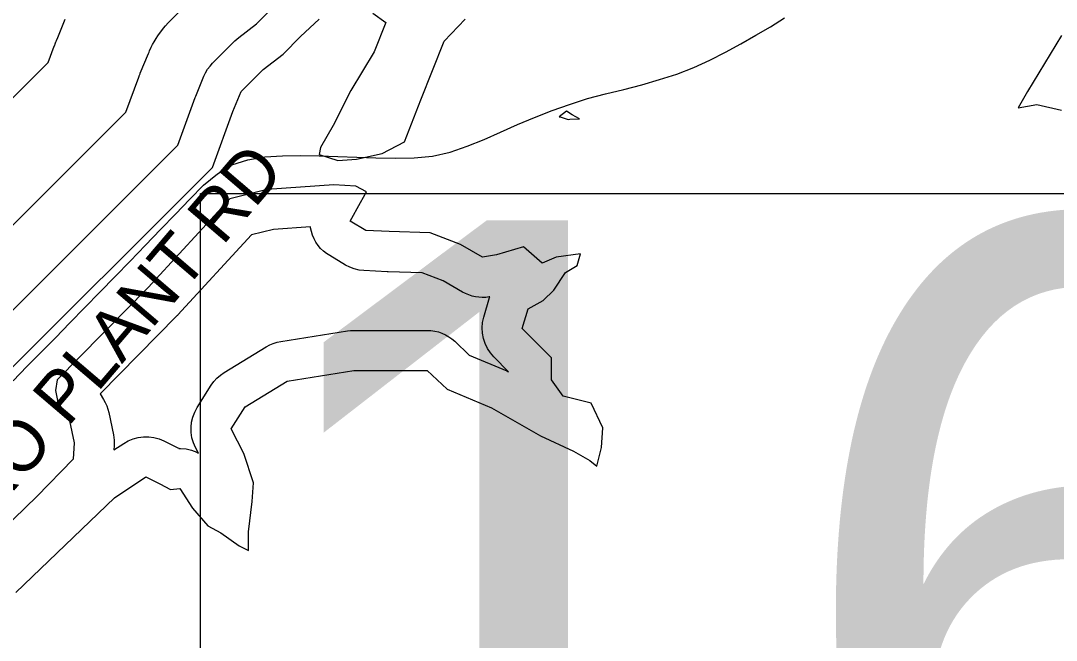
# Model space of a CAD drawing. Extents: x 1950930 to 2061844, y 904556 to 1017002.
# Drawn here: x 1973880 to 1975814, y 992293 to 993450 of the extents above; entities that cross this region are included whole.
import ezdxf

# ---------------------------------------------------------------- set-up
doc = ezdxf.new("R2010")
doc.units = 0
for name, color, linetype in [('Exist Hydrographic Buffer Line', 7, 'Continuous'), ('Exist Hydrographic Lake Shore', 7, 'Continuous'), ('Exist Road Non-System Type 51', 7, 'Continuous'), ('Exist Road Non-System Type 51 Label', 7, 'Continuous'), ('Exist Road Secondary Mileage Hundredths English Label', 7, 'Continuous')]:
    doc.layers.add(name, color=color, linetype=linetype)

msp = doc.modelspace()

# ---------------------------------------------------------------- linework, layer by layer
at = {"layer": 'Exist Hydrographic Buffer Line'}
for points in [[(1973765, 992968.1), (1974076.9, 993279.4), (1974100.8, 993345.1), (1974101, 993345.6), (1974101.2, 993346.1), (1974101.8, 993347.6), (1974102.2, 993348.6), (1974102.6, 993349.7), (1974103.2, 993351.1), (1974103.4, 993351.7), (1974103.6, 993352.2), (1974118.9, 993389.3), (1974119.9, 993391.8), (1974121.1, 993394.3), (1974124.2, 993401), (1974126.7, 993406), (1974129.4, 993410.8), (1974133.2, 993417.1), (1974136.2, 993421.8), (1974139.3, 993426.3), (1974143.7, 993432.3), (1974147.1, 993436.6), (1974150.7, 993440.8), (1974155.7, 993446.3), (1974157.6, 993448.3), (1974159.5, 993450.3), (1974200.9, 993491.7)], [(1973791.9, 992836.7), (1974173.6, 993217.7), (1974206.1, 993306.7), (1974206.6, 993308.1), (1974207.2, 993309.6), (1974222.4, 993346.6), (1974225.6, 993353.3), (1974229.4, 993359.7), (1974233.8, 993365.6), (1974238.7, 993371.1), (1974280.1, 993412.5), (1974283.8, 993415.9), (1974287.6, 993419.1), (1974320.7, 993444.4), (1974349.9, 993473.6)], [(1973712.3, 993152.9), (1973931.8, 993372), (1973943, 993402.6), (1973943.1, 993402.8), (1973943.1, 993403), (1973943.3, 993403.5), (1973943.5, 993403.9), (1973943.6, 993404.3), (1973943.8, 993404.8), (1973943.9, 993405), (1973944, 993405.3), (1973944.5, 993406.7), (1973944.7, 993407.1), (1973944.8, 993407.5), (1973945.2, 993408.6), (1973945.5, 993409.4), (1973945.9, 993410.2), (1973946.3, 993411.2), (1973946.4, 993411.6), (1973946.6, 993412), (1973947.2, 993413.5), (1973947.2, 993413.7), (1973947.3, 993413.9), (1973947.5, 993414.4), (1973947.7, 993414.8), (1973947.9, 993415.2), (1973948.1, 993415.7), (1973948.2, 993415.9), (1973948.2, 993416.1), (1973963.5, 993453.2)]]:
    msp.add_lwpolyline(points, dxfattribs=at)
for points in [[(1974902.6, 993265.9), (1974905.9, 993266.2), (1974921.7, 993267), (1974924, 993266.9), (1974910.1, 993274.6), (1974899.4, 993281.6), (1974886.1, 993271.1), (1974886, 993271), (1974887.6, 993270.6)], [(1974212.1, 992643), (1974206.8, 992653.2), (1974202.9, 992662.1), (1974200.1, 992671.5), (1974198.6, 992681.2), (1974198.3, 992691), (1974199.4, 992700.7), (1974201.7, 992710.2), (1974205.2, 992719.4), (1974209.8, 992728), (1974236, 992769.4), (1974241, 992776.4), (1974246.8, 992782.8), (1974253.2, 992788.5), (1974260.3, 992793.4), (1974338.7, 992841.3), (1974345.2, 992844.8), (1974351.9, 992847.7), (1974359, 992849.9), (1974366.2, 992851.4), (1974490.4, 992871), (1974496.2, 992871.7), (1974502.1, 992872), (1974602.3, 992872), (1974639.3, 992872), (1974646.4, 992871.6), (1974653.4, 992870.6), (1974660.3, 992869), (1974667, 992866.7), (1974673.5, 992863.8), (1974679.6, 992860.2), (1974685.4, 992856.2), (1974690.8, 992851.6), (1974718, 992825.9), (1974788.3, 992796.3), (1974791.4, 992794.9), (1974763.9, 992822.4), (1974757.3, 992830), (1974751.7, 992838.4), (1974747.4, 992847.4), (1974744.3, 992856.9), (1974742.4, 992866.8), (1974741.9, 992876.8), (1974742.8, 992886.8), (1974745, 992896.6), (1974755.9, 992933.7), (1974756.2, 992934.7), (1974755.2, 992934.5), (1974748.8, 992933.7), (1974742.3, 992933.5), (1974735.8, 992933.8), (1974729.4, 992934.7), (1974723.1, 992936.1), (1974716.9, 992938.1), (1974711, 992940.6), (1974705.2, 992943.6), (1974669, 992964.6), (1974629.8, 992979.7), (1974566.4, 992981.5), (1974565.6, 992981.5), (1974564.8, 992981.5), (1974521.2, 992983.7), (1974512.2, 992984.7), (1974503.3, 992986.8), (1974494.8, 992990), (1974486.7, 992994.1), (1974457.3, 993011.6), (1974451.2, 993015.6), (1974445.6, 993020.1), (1974440.4, 993025.2), (1974435.8, 993030.8), (1974431.7, 993036.7), (1974428.2, 993043.1), (1974425.3, 993049.8), (1974423.1, 993056.7), (1974421.5, 993063.8), (1974421.3, 993065.4), (1974352.6, 993060.6), (1974311.1, 993050.2), (1974173.7, 992901), (1974172.8, 992900), (1974171.9, 992899.1), (1974028.4, 992753.6), (1974035.1, 992742.9), (1974038.3, 992737.2), (1974041, 992731.2), (1974043.2, 992725), (1974044.9, 992718.6), (1974053.6, 992677.2), (1974055, 992666.9), (1974055, 992656.4), (1974054.5, 992648.8), (1974072.6, 992660.9), (1974081.1, 992665.8), (1974090.2, 992669.6), (1974099.8, 992672.1), (1974109.5, 992673.4), (1974119.4, 992673.4), (1974129.2, 992672), (1974138.7, 992669.4), (1974147.8, 992665.6), (1974173.9, 992652.5), (1974175.4, 992651.8), (1974175.7, 992651.6), (1974178.6, 992651.7), (1974189, 992650.8), (1974199.3, 992648.5), (1974209.1, 992644.7)]]:
    msp.add_lwpolyline(points, close=True, dxfattribs=at)
at = {"layer": 'Exist Hydrographic Lake Shore'}
for points in [[(1973823.3, 992762.1), (1974238.4, 993176.4), (1974276.5, 993281), (1974291.8, 993318.1), (1974333.2, 993359.5), (1974370.2, 993387.9), (1974402.9, 993420.6), (1974437.8, 993453.3)], [(1974538, 993464.2), (1974562, 993446.8), (1974540.2, 993392.2), (1974496.6, 993320.3), (1974463.9, 993254.9), (1974440, 993213.4), (1974437.8, 993200.4), (1974472.7, 993189.5), (1974507.5, 993191.6), (1974555.5, 993202.5), (1974596.9, 993224.3), (1974627.4, 993302.8), (1974670.9, 993411.9), (1974710.2, 993453.3)], [(1975823.6, 993422.8), (1975760.5, 993318.1), (1975743, 993287.6), (1975777.9, 993294.1), (1975823.6, 993283.2)], [(1973871.2, 992382.7), (1974055.4, 992559.3), (1974114.2, 992598.5), (1974140.3, 992585.5), (1974160, 992574.6), (1974177.4, 992576.7), (1974201.4, 992539.7), (1974229.7, 992507), (1974253.7, 992493.9), (1974288.5, 992469.9), (1974305.9, 992461.2), (1974305.9, 992496.1), (1974312.5, 992552.7), (1974314.7, 992587.6), (1974297.2, 992642.1), (1974273.3, 992687.9), (1974299.4, 992729.4), (1974377.9, 992777.3), (1974502.1, 992797), (1974602.3, 992797), (1974639.3, 992797), (1974676.4, 992762.1), (1974759.2, 992727.2), (1974850.7, 992674.9), (1974912.8, 992646.5), (1974943.3, 992629.1), (1974956.4, 992618.2), (1974965.1, 992653.1), (1974967.3, 992690.1), (1974945.5, 992735.9), (1974893.2, 992749), (1974871.4, 992779.5), (1974871.4, 992821), (1974816.9, 992875.5), (1974827.8, 992912.5), (1974856.2, 992927.8), (1974875.8, 992947.4), (1974897.6, 992980.1), (1974919.3, 992993.2), (1974925.9, 993015), (1974880.1, 993008.5), (1974854, 992997.6), (1974819.1, 993028.1), (1974769, 993012.8), (1974742.8, 993008.5), (1974701.4, 993032.5), (1974644.8, 993054.3), (1974568.5, 993056.4), (1974524.9, 993058.6), (1974495.5, 993076.1), (1974515.1, 993111), (1974526, 993130.6), (1974506.4, 993141.5), (1974465, 993143.7), (1974340.8, 993134.9), (1974271.1, 993117.5), (1974118.6, 992951.8), (1973948.6, 992779.5), (1973945.3, 992759.9), (1973949.7, 992738.1), (1973971.5, 992703.2), (1973980.2, 992661.8), (1973978, 992631.2), (1973910.5, 992561.5), (1973738.3, 992395.7)]]:
    msp.add_lwpolyline(points, dxfattribs=at)
at = {"layer": 'Exist Road Non-System Type 51'}
msp.add_lwpolyline([(1973866.5, 992777.8), (1973892, 992804.4), (1973918.5, 992831.1), (1973945, 992858.4), (1973972, 992886.3), (1973999.9, 992914.8), (1974027.9, 992943.3), (1974056.4, 992972.4), (1974084.8, 993001.5), (1974113.2, 993031.2), (1974141.6, 993060.3), (1974169.1, 993088.8), (1974196.1, 993117.3), (1974221.6, 993143.4), (1974247.6, 993164.6), (1974274.6, 993181), (1974304.5, 993190.7), (1974335.9, 993196.1), (1974369.1, 993197.9), (1974403.5, 993198.4), (1974437.8, 993197.8), (1974472.6, 993196.6), (1974507.9, 993195.3), (1974543.6, 993194.1), (1974579.4, 993193.4), (1974614.8, 993194), (1974649.5, 993197.6), (1974682.4, 993204.9), (1974714.2, 993215.8), (1974745.6, 993228.5), (1974776.5, 993242.4), (1974807.9, 993256.4), (1974839.8, 993269.7), (1974872.6, 993282.4), (1974905.4, 993293.9), (1974938.8, 993304.8), (1974972.6, 993313.9), (1975006.4, 993321.8), (1975040.2, 993330.8), (1975073, 993340.5), (1975105.4, 993350.8), (1975137.2, 993362.9), (1975167.1, 993376.8), (1975196.6, 993391.4), (1975225, 993407.1), (1975253, 993423.5), (1975280.4, 993439.2), (1975306.9, 993455.6)], dxfattribs=at)
at = {"layer": 'Exist Road Secondary Mileage Hundredths English Label'}
msp.add_lwpolyline([(1974216, 993127.8), (1976792.6, 993127.8), (1976792.6, 991598.5), (1974216, 991598.5)], close=True, dxfattribs=at)

# ---------------------------------------------------------------- texts
at = {"layer": 'Exist Road Non-System Type 51 Label'}
msp.add_text('  ROXBORO PLANT RD', height=95, rotation=49.5191, dxfattribs=at).set_placement((1973478, 992115.7))
at = {"layer": 'Exist Road Secondary Mileage Hundredths English Label'}
msp.add_text('16', height=1400, dxfattribs=at).set_placement((1974266.2, 991677.6))

doc.saveas('drawing.dxf')
